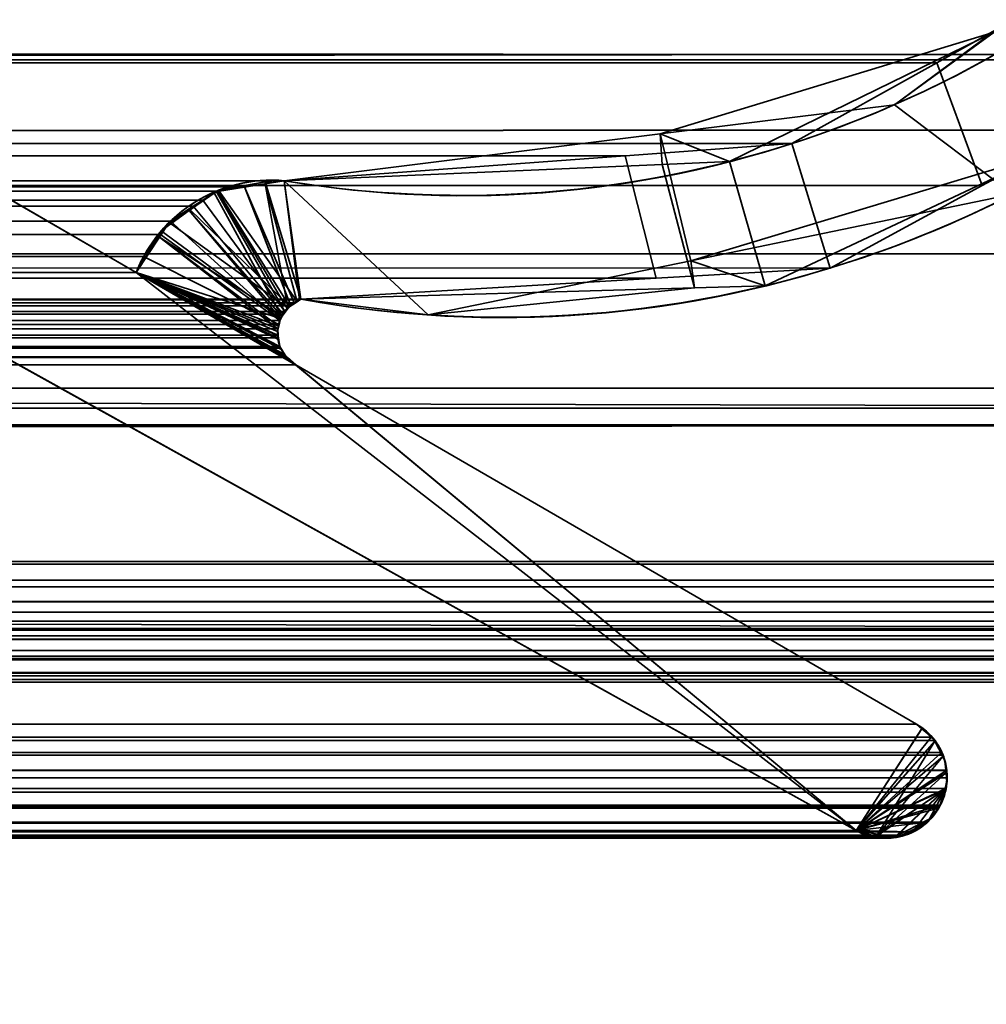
# Model space of a CAD drawing. Header units: millimetres. Extents: x -603 to 3703, y -115 to 193.
# Tile 568 of 656: x 3500 to 3506, y -6 to 0. Entities that reach past the tile are written whole.
import ezdxf

# ---------------------------------------------------------------- set-up
doc = ezdxf.new("R2010")
doc.units = ezdxf.units.MM
doc.layers.add('151', color=7, linetype='Continuous', true_color=0xffffff)

# ---------------------------------------------------------------- blocks, each defined once
blk = doc.blocks.new('UG_SURFACE_003')
at = {"layer": '151', "color": 252, "linetype": 'Continuous', "lineweight": 35}
for points in [[(3703.0001, -18, 2212.25), (3703.0001, 174.4, 2212.25), (2296.9999, 174.4, 2212.25), (2296.9999, -18, 2212.25)], [(2447, -18, 2062.2499), (2447, 174.4, 2062.2499), (3553, 174.4, 2062.2499), (3553, -18, 2062.2499)]]:
    blk.add_3dface(points, dxfattribs=at)
blk = doc.blocks.new('UG_SURFACE_137')
at = {"layer": '151', "color": 43, "linetype": 'Continuous', "lineweight": 35}
for points in [[(2556, 0, 948), (2582, 0, 951.5), (3509.0001, 0, 2), (2490.9999, 0, 2)], [(2582, 0, 1186.5), (2556, 0, 1190.0001), (2490.9999, 0, 2017), (3509.0001, 0, 2017)], [(3509.0001, 0, 2017), (3509.0001, 0, 2), (2582, 0, 951.5), (2582, 0, 1186.5)], [(2490.9999, 0, 2), (3509.0001, 0, 2), (3509.0001, -2), (2490.9999, -2)], [(2490.9999, 0, 2017), (2490.9999, -34, 2017), (3509.0001, -34, 2017), (3509.0001, 0, 2017)], [(2490.9999, -34), (2490.9999, -2), (3509.0001, -2), (3509.0001, -34)]]:
    blk.add_3dface(points, dxfattribs=at)
blk = doc.blocks.new('UG_SURFACE_163')
at = {"layer": '151', "color": 7, "linetype": 'Continuous', "lineweight": 35}
for points in [[(3506.9752, 0.7572, 2014.2252), (3505.5907, -0.0163, 2012.8407), (2494.4093, -0.0163, 2012.8407), (2493.0248, 0.7572, 2014.2252)], [(3505.5907, -0.0163, 2012.8407), (3506.9752, 0.7572, 2014.2252), (3507.3426, 0.0339, 2014.5926), (3505.8684, -0.7656, 2013.1185)], [(2488.7698, -0.872, 2018.4803), (3511.1926, 0.5499, 2018.4426), (3511.1868, -0.4242, 2018.4369)], [(2488.7698, -0.872, 2018.4803), (2488.8074, 0.5499, 2018.4426), (3511.1926, 0.5499, 2018.4426)], [(3507.3426, 0.0339, 2014.5926), (2492.3894, 0.4432, 2014.8606), (2493.8078, -0.7461, 2013.4423)], [(3507.3426, 0.0339, 2014.5926), (3507.6427, 0.3426, 2014.8928), (2492.3894, 0.4432, 2014.8606)], [(3512.3572, -2.122, 2019.6073), (2487.7391, 0.3112, 2019.511), (2487.6506, -2.0889, 2019.5994)], [(3512.3572, -2.122, 2019.6073), (3512.2144, 0.3101, 2019.4643), (2487.7391, 0.3112, 2019.511)], [(3507.3426, 0.0339, 2014.5926), (2493.8078, -0.7461, 2013.4423), (2494.1099, -0.8298, 2013.1402)], [(2494.1099, -0.8298, 2013.1402), (3505.8684, -0.7656, 2013.1185), (3507.3426, 0.0339, 2014.5926)], [(2495.2919, -0.5094, 2011.9581), (2494.4093, -0.0163, 2012.8407), (3505.5907, -0.0163, 2012.8407)], [(2495.2919, -0.5094, 2011.9581), (3505.5907, -0.0163, 2012.8407), (3504.7081, -0.5094, 2011.9581)], [(3505.8684, -0.7656, 2013.1185), (3504.9417, -1.2682, 2012.1918), (3504.7081, -0.5094, 2011.9581), (3505.5907, -0.0163, 2012.8407)], [(2501.4057, -0.0688, 2005.8444), (2499.2902, -1.2961, 2007.9598), (3500.7098, -1.2961, 2007.9598), (3498.5943, -0.0688, 2005.8444)], [(3498.5943, -0.0688, 2005.8444), (3500.7098, -1.2961, 2007.9598), (3505.1005, -4.6975, 2012.3506), (3497.7236, -0.597, 2004.9736)], [(3511.1868, -0.4242, 2018.4369), (2488.6947, -1.1994, 2018.5554), (2488.7698, -0.872, 2018.4803)], [(3511.1868, -0.4242, 2018.4369), (3511.3459, -1.1811, 2018.5959), (2488.6947, -1.1994, 2018.5554)], [(3504.7081, -0.5094, 2011.9581), (3503.691, -0.5838, 2010.941), (2496.309, -0.5838, 2010.941), (2495.2919, -0.5094, 2011.9581)], [(3503.691, -0.5838, 2010.941), (3504.7081, -0.5094, 2011.9581), (3504.9417, -1.2682, 2012.1918), (3503.88, -1.3307, 2011.1301)], [(3497.7236, -0.597, 2004.9736), (3505.1005, -4.6975, 2012.3506), (2494.8995, -4.6975, 2012.3506), (2502.2764, -0.597, 2004.9736)], [(2496.309, -0.5838, 2010.941), (3503.691, -0.5838, 2010.941), (3501.6124, -0.7357, 2008.8625), (2498.3876, -0.7357, 2008.8625)], [(3503.88, -1.3307, 2011.1301), (3501.7145, -1.4582, 2008.9643), (3501.6124, -0.7357, 2008.8625), (3503.691, -0.5838, 2010.941)], [(3504.9417, -1.2682, 2012.1918), (3505.8684, -0.7656, 2013.1185), (2494.1099, -0.8298, 2013.1402)], [(2498.5185, -0.7343, 2008.7316), (2498.3876, -0.7357, 2008.8625), (3501.6124, -0.7357, 2008.8625)], [(2498.5185, -0.7343, 2008.7316), (3501.6124, -0.7357, 2008.8625), (3501.3707, -0.7732, 2008.6207)], [(3501.3707, -0.7732, 2008.6207), (2498.6286, -0.7667, 2008.6215), (2498.5185, -0.7343, 2008.7316)], [(2498.6286, -0.7667, 2008.6215), (3501.3707, -0.7732, 2008.6207), (3501.1985, -0.7998, 2008.4484)], [(3501.1985, -0.7998, 2008.4484), (2498.8875, -0.8429, 2008.3625), (2498.6286, -0.7667, 2008.6215)], [(3501.1985, -0.7998, 2008.4484), (3501.3707, -0.7732, 2008.6207), (3501.6525, -1.4983, 2008.9023), (3501.616, -1.5323, 2008.8661)], [(3501.7068, -1.462, 2008.9569), (3501.6725, -1.4795, 2008.9226), (3501.3707, -0.7732, 2008.6207), (3501.6124, -0.7357, 2008.8625)], [(3501.3707, -0.7732, 2008.6207), (3501.6725, -1.4795, 2008.9226), (3501.6525, -1.4983, 2008.9023)], [(3501.6124, -0.7357, 2008.8625), (3501.7145, -1.4582, 2008.9643), (3501.7068, -1.462, 2008.9569)], [(2494.1099, -0.8298, 2013.1402), (2496.1305, -1.3901, 2011.1196), (3503.88, -1.3307, 2011.1301)], [(3503.88, -1.3307, 2011.1301), (3504.9417, -1.2682, 2012.1918), (2494.1099, -0.8298, 2013.1402)], [(3501.1985, -0.7998, 2008.4484), (3501.1158, -0.854, 2008.3656), (2498.8875, -0.8429, 2008.3625)], [(3501.616, -1.5323, 2008.8661), (3501.1158, -0.854, 2008.3656), (3501.1985, -0.7998, 2008.4484)], [(2498.8959, -0.8454, 2008.3542), (2498.8875, -0.8429, 2008.3625), (3501.1158, -0.854, 2008.3656)], [(2498.8959, -0.8454, 2008.3542), (3501.1158, -0.854, 2008.3656), (3501.0581, -0.8918, 2008.3079)], [(3501.0581, -0.8918, 2008.3079), (2498.9431, -0.8845, 2008.3067), (2498.8959, -0.8454, 2008.3542)], [(2499.145, -1.0515, 2008.105), (2498.9431, -0.8845, 2008.3067), (3501.0581, -0.8918, 2008.3079)], [(2499.145, -1.0515, 2008.105), (3501.0581, -0.8918, 2008.3079), (3500.9189, -0.9829, 2008.1689)], [(3500.9189, -0.9829, 2008.1689), (3501.0581, -0.8918, 2008.3079), (3501.6067, -1.5495, 2008.8565), (3501.5852, -1.5884, 2008.8353)], [(3501.0581, -0.8918, 2008.3079), (3501.1158, -0.854, 2008.3656), (3501.616, -1.5323, 2008.8661), (3501.6067, -1.5495, 2008.8565)], [(3500.9189, -0.9829, 2008.1689), (2499.1467, -1.0545, 2008.1031), (2499.145, -1.0515, 2008.105)], [(3500.9189, -0.9829, 2008.1689), (3500.8581, -1.0631, 2008.1079), (2499.1467, -1.0545, 2008.1031)], [(3501.5852, -1.5884, 2008.8353), (3500.8581, -1.0631, 2008.1079), (3500.9189, -0.9829, 2008.1689)], [(2499.1467, -1.0545, 2008.1031), (3500.8581, -1.0631, 2008.1079), (3500.7555, -1.1981, 2008.0054)], [(3500.7555, -1.1981, 2008.0054), (2499.2902, -1.2961, 2007.9598), (2499.1467, -1.0545, 2008.1031)], [(3500.7555, -1.1981, 2008.0054), (3500.8581, -1.0631, 2008.1079), (3501.5852, -1.5884, 2008.8353), (3501.5795, -1.6115, 2008.8296)], [(3511.8258, -3.4652, 2019.0759), (2488.1754, -3.4655, 2019.0747), (2488.6947, -1.1994, 2018.5554)], [(2488.6947, -1.1994, 2018.5554), (3511.3459, -1.1811, 2018.5959), (3511.8258, -3.4652, 2019.0759)], [(3500.7555, -1.1981, 2008.0054), (3500.7098, -1.2961, 2007.9598), (2499.2902, -1.2961, 2007.9598)], [(3501.5795, -1.6115, 2008.8296), (3501.5728, -1.6382, 2008.8229), (3500.7098, -1.2961, 2007.9598), (3500.7555, -1.1981, 2008.0054)], [(3505.1005, -4.6975, 2012.3506), (3500.7098, -1.2961, 2007.9598), (3501.6825, -1.8586, 2008.9326)], [(3500.7098, -1.2961, 2007.9598), (3501.5728, -1.6382, 2008.8229), (3501.5728, -1.6768, 2008.8229)], [(3500.7098, -1.2961, 2007.9598), (3501.6229, -1.8086, 2008.873), (3501.6277, -1.8126, 2008.8778), (3501.6825, -1.8586, 2008.9326)], [(3500.7098, -1.2961, 2007.9598), (3501.586, -1.7456, 2008.8358), (3501.5926, -1.7572, 2008.8427)], [(3501.5926, -1.7572, 2008.8427), (3501.6229, -1.8086, 2008.873), (3500.7098, -1.2961, 2007.9598)], [(3501.5728, -1.6768, 2008.8229), (3501.5728, -1.6936, 2008.8229), (3500.7098, -1.2961, 2007.9598)], [(3501.5728, -1.6936, 2008.8229), (3501.586, -1.7456, 2008.8358), (3500.7098, -1.2961, 2007.9598)], [(3503.88, -1.3307, 2011.1301), (2496.1305, -1.3901, 2011.1196), (2496.7456, -1.5607, 2010.5042)], [(3503.88, -1.3307, 2011.1301), (2496.7456, -1.5607, 2010.5042), (2498.2855, -1.4582, 2008.9643)], [(2498.2855, -1.4582, 2008.9643), (3501.7145, -1.4582, 2008.9643), (3503.88, -1.3307, 2011.1301)], [(2498.2855, -1.4582, 2008.9643), (2498.2929, -1.4627, 2008.9571), (3501.7068, -1.462, 2008.9569)], [(3501.7068, -1.462, 2008.9569), (3501.7145, -1.4582, 2008.9643), (2498.2855, -1.4582, 2008.9643)], [(3501.6725, -1.4795, 2008.9226), (3501.7068, -1.462, 2008.9569), (2498.2929, -1.4627, 2008.9571)], [(3501.6725, -1.4795, 2008.9226), (2498.2929, -1.4627, 2008.9571), (2498.3482, -1.4972, 2008.9016)], [(2498.3482, -1.4972, 2008.9016), (3501.6525, -1.4983, 2008.9023), (3501.6725, -1.4795, 2008.9226)], [(3501.616, -1.5323, 2008.8661), (2498.3482, -1.4972, 2008.9016), (2498.3578, -1.5032, 2008.8923)], [(3501.616, -1.5323, 2008.8661), (3501.6525, -1.4983, 2008.9023), (2498.3482, -1.4972, 2008.9016)], [(2498.3578, -1.5032, 2008.8923), (3501.6067, -1.5495, 2008.8565), (3501.616, -1.5323, 2008.8661)], [(2498.3578, -1.5032, 2008.8923), (2498.394, -1.549, 2008.8558), (3501.6067, -1.5495, 2008.8565)], [(3501.5852, -1.5884, 2008.8353), (2498.394, -1.549, 2008.8558), (2498.3995, -1.5558, 2008.8506)], [(3501.5852, -1.5884, 2008.8353), (3501.6067, -1.5495, 2008.8565), (2498.394, -1.549, 2008.8558)], [(2498.3995, -1.5558, 2008.8506), (3501.5795, -1.6115, 2008.8296), (3501.5852, -1.5884, 2008.8353)], [(2498.3995, -1.5558, 2008.8506), (2498.4217, -1.6106, 2008.8284), (3501.5795, -1.6115, 2008.8296)], [(2498.4217, -1.6106, 2008.8284), (2498.4217, -1.6108, 2008.8282), (3501.5795, -1.6115, 2008.8296)], [(3501.5728, -1.6382, 2008.8229), (2498.4217, -1.6108, 2008.8282), (2498.4288, -1.6734, 2008.8212)], [(3501.5728, -1.6382, 2008.8229), (3501.5795, -1.6115, 2008.8296), (2498.4217, -1.6108, 2008.8282)], [(3501.5728, -1.6936, 2008.8229), (2498.4283, -1.6767, 2008.8217), (2498.4205, -1.7264, 2008.8296)], [(2498.4288, -1.6734, 2008.8212), (2498.4283, -1.6767, 2008.8217), (3501.5728, -1.6768, 2008.8229)], [(3501.5728, -1.6936, 2008.8229), (3501.5728, -1.6768, 2008.8229), (2498.4283, -1.6767, 2008.8217)], [(2498.4288, -1.6734, 2008.8212), (3501.5728, -1.6768, 2008.8229), (3501.5728, -1.6382, 2008.8229)], [(2498.4205, -1.7264, 2008.8296), (2498.414, -1.7456, 2008.8358), (3501.586, -1.7456, 2008.8358)], [(2498.4205, -1.7264, 2008.8296), (3501.586, -1.7456, 2008.8358), (3501.5728, -1.6936, 2008.8229)], [(3501.6229, -1.8086, 2008.873), (2498.4074, -1.7574, 2008.8425), (2498.3804, -1.8045, 2008.8696)], [(2498.4074, -1.7574, 2008.8425), (3501.5926, -1.7572, 2008.8427), (3501.586, -1.7456, 2008.8358)], [(3501.586, -1.7456, 2008.8358), (2498.414, -1.7456, 2008.8358), (2498.4074, -1.7574, 2008.8425)], [(3501.6229, -1.8086, 2008.873), (3501.5926, -1.7572, 2008.8427), (2498.4074, -1.7574, 2008.8425)], [(3505.4684, -4.0486, 2012.7182), (3501.6825, -1.8586, 2008.9326), (2498.3175, -1.8586, 2008.9326), (2494.5316, -4.0486, 2012.7182)], [(3501.6277, -1.8126, 2008.8778), (2498.3721, -1.8117, 2008.878), (2498.3175, -1.8586, 2008.9326)], [(2498.3175, -1.8586, 2008.9326), (3501.6825, -1.8586, 2008.9326), (3501.6277, -1.8126, 2008.8778)], [(2498.3804, -1.8045, 2008.8696), (2498.3721, -1.8117, 2008.878), (3501.6277, -1.8126, 2008.8778)], [(2498.3804, -1.8045, 2008.8696), (3501.6277, -1.8126, 2008.8778), (3501.6229, -1.8086, 2008.873)], [(3501.6825, -1.8586, 2008.9326), (3505.4684, -4.0486, 2012.7182), (3505.5568, -4.1272, 2012.8069), (3505.1005, -4.6975, 2012.3506)], [(2487.6506, -2.0889, 2019.5994), (2487.5996, -2.2228, 2019.6505), (3512.3973, -2.2253, 2019.6471)], [(2487.6506, -2.0889, 2019.5994), (3512.3973, -2.2253, 2019.6471), (3512.3572, -2.122, 2019.6073)], [(3512.3973, -2.2253, 2019.6471), (2487.5996, -2.2228, 2019.6505), (2487.2818, -3.0566, 2019.9683)], [(2487.2818, -3.0566, 2019.9683), (3512.7182, -3.0566, 2019.9683), (3512.3973, -2.2253, 2019.6471)], [(2487.2749, -3.0741, 2019.9752), (3512.7251, -3.0741, 2019.9752), (3512.7182, -3.0566, 2019.9683), (2487.2818, -3.0566, 2019.9683)], [(3512.7635, -3.1716, 2020.0133), (3512.7251, -3.0741, 2019.9752), (2487.2749, -3.0741, 2019.9752), (2487.2365, -3.1716, 2020.0133)], [(2487.2365, -3.1716, 2020.0133), (2487.232, -3.2122, 2020.0181), (3512.768, -3.2122, 2020.0181)], [(2487.2365, -3.1716, 2020.0133), (3512.768, -3.2122, 2020.0181), (3512.7635, -3.1716, 2020.0133)], [(3512.7785, -3.3021, 2020.0286), (2487.232, -3.2122, 2020.0181), (2487.2215, -3.3021, 2020.0286)], [(3512.7785, -3.3021, 2020.0286), (3512.768, -3.2122, 2020.0181), (2487.232, -3.2122, 2020.0181)], [(2487.2215, -3.3021, 2020.0286), (2487.2303, -3.3666, 2020.0198), (3512.7697, -3.3666, 2020.0198), (3512.7785, -3.3021, 2020.0286)], [(3512.7442, -3.4761, 2019.9943), (2487.2303, -3.3666, 2020.0198), (2487.2377, -3.4209, 2020.0121)], [(3512.7442, -3.4761, 2019.9943), (3512.7623, -3.4209, 2020.0121), (2487.2303, -3.3666, 2020.0198)], [(3512.7623, -3.4209, 2020.0121), (3512.7697, -3.3666, 2020.0198), (2487.2303, -3.3666, 2020.0198)], [(2487.2377, -3.4209, 2020.0121), (2487.2737, -3.513, 2019.9764), (3512.7249, -3.5104, 2019.9747)], [(3512.7249, -3.5104, 2019.9747), (3512.7442, -3.4761, 2019.9943), (2487.2377, -3.4209, 2020.0121)], [(3511.8399, -3.5319, 2019.0897), (2488.1601, -3.5319, 2019.0897), (2488.1754, -3.4655, 2019.0747)], [(2488.1754, -3.4655, 2019.0747), (3511.8258, -3.4652, 2019.0759), (3511.8399, -3.5319, 2019.0897)], [(3512.6736, -3.6004, 2019.9237), (3512.7249, -3.5104, 2019.9747), (2487.2737, -3.513, 2019.9764)], [(3512.6736, -3.6004, 2019.9237), (2487.2737, -3.513, 2019.9764), (2487.2797, -3.5281, 2019.9704)], [(2487.2797, -3.5281, 2019.9704), (2487.359, -3.634, 2019.891), (3512.6421, -3.6358, 2019.8922)], [(3512.6421, -3.6358, 2019.8922), (3512.6736, -3.6004, 2019.9237), (2487.2797, -3.5281, 2019.9704)], [(2488.0705, -3.6511, 2019.1796), (3511.8399, -3.5319, 2019.0897), (3511.9295, -3.6511, 2019.1796)], [(2488.0705, -3.6511, 2019.1796), (2488.1601, -3.5319, 2019.0897), (3511.8399, -3.5319, 2019.0897)], [(3512.6288, -3.6509, 2019.8786), (2487.359, -3.634, 2019.891), (2487.3729, -3.6524, 2019.8772)], [(3512.6288, -3.6509, 2019.8786), (3512.6421, -3.6358, 2019.8922), (2487.359, -3.634, 2019.891)], [(3512.6288, -3.6509, 2019.8786), (2487.3729, -3.6524, 2019.8772), (2487.483, -3.7332, 2019.7668)], [(2487.483, -3.7332, 2019.7668), (3512.517, -3.7332, 2019.7668), (3512.6288, -3.6509, 2019.8786)], [(2488.0633, -3.6559, 2019.1867), (3511.9367, -3.6559, 2019.1867), (3512.0602, -3.7382, 2019.3102), (2487.9398, -3.7382, 2019.3102)], [(3511.9295, -3.6511, 2019.1796), (2488.0633, -3.6559, 2019.1867), (2488.0705, -3.6511, 2019.1796)], [(3511.9295, -3.6511, 2019.1796), (3511.9367, -3.6559, 2019.1867), (2488.0633, -3.6559, 2019.1867)], [(2487.4995, -3.7378, 2019.7506), (3512.5005, -3.7378, 2019.7506), (3512.517, -3.7332, 2019.7668), (2487.483, -3.7332, 2019.7668)], [(2487.6394, -3.7769, 2019.6106), (3512.3606, -3.7769, 2019.6106), (3512.5005, -3.7378, 2019.7506), (2487.4995, -3.7378, 2019.7506)], [(3512.3026, -3.7931, 2019.5527), (2487.6394, -3.7769, 2019.6106), (2487.6974, -3.7931, 2019.5527)], [(3512.3026, -3.7931, 2019.5527), (3512.3606, -3.7769, 2019.6106), (2487.6394, -3.7769, 2019.6106)], [(2487.6974, -3.7931, 2019.5527), (3512.2063, -3.7758, 2019.4561), (3512.3026, -3.7931, 2019.5527)], [(2487.6974, -3.7931, 2019.5527), (2487.7937, -3.7758, 2019.4561), (3512.2063, -3.7758, 2019.4561)], [(3512.0835, -3.7538, 2019.3336), (2487.7937, -3.7758, 2019.4561), (2487.9165, -3.7538, 2019.3336)], [(3512.0835, -3.7538, 2019.3336), (3512.2063, -3.7758, 2019.4561), (2487.7937, -3.7758, 2019.4561)], [(2487.9165, -3.7538, 2019.3336), (3512.0602, -3.7382, 2019.3102), (3512.0835, -3.7538, 2019.3336)], [(2487.9165, -3.7538, 2019.3336), (2487.9398, -3.7382, 2019.3102), (3512.0602, -3.7382, 2019.3102)], [(2494.4444, -4.1299, 2012.8057), (3505.5568, -4.1272, 2012.8069), (3505.4684, -4.0486, 2012.7182)], [(3505.4684, -4.0486, 2012.7182), (2494.5316, -4.0486, 2012.7182), (2494.4444, -4.1299, 2012.8057)], [(2494.4096, -4.1622, 2012.8405), (3505.5807, -4.1484, 2012.8305), (3505.5568, -4.1272, 2012.8069)], [(3505.5568, -4.1272, 2012.8069), (2494.4444, -4.1299, 2012.8057), (2494.4096, -4.1622, 2012.8405)], [(3505.1005, -4.6975, 2012.3506), (3505.5568, -4.1272, 2012.8069), (3505.5807, -4.1484, 2012.8305), (3505.621, -4.2217, 2012.871)], [(2494.3807, -4.2231, 2012.8694), (3505.621, -4.2217, 2012.871), (3505.5807, -4.1484, 2012.8305)], [(2494.4096, -4.1622, 2012.8405), (2494.3807, -4.2231, 2012.8694), (3505.5807, -4.1484, 2012.8305)], [(2494.3614, -4.2638, 2012.8887), (3505.6298, -4.2376, 2012.8798), (3505.621, -4.2217, 2012.871)], [(3505.621, -4.2217, 2012.871), (2494.3807, -4.2231, 2012.8694), (2494.3614, -4.2638, 2012.8887)], [(2494.3614, -4.2638, 2012.8887), (3505.6522, -4.3284, 2012.902), (3505.6298, -4.2376, 2012.8798)], [(3505.1005, -4.6975, 2012.3506), (3505.621, -4.2217, 2012.871), (3505.6298, -4.2376, 2012.8798), (3505.6522, -4.3284, 2012.902)], [(2494.3509, -4.3071, 2012.8989), (2494.3497, -4.3306, 2012.9004), (3505.6522, -4.3304, 2012.9023)], [(2494.3614, -4.2638, 2012.8887), (2494.3509, -4.3071, 2012.8989), (3505.6522, -4.3284, 2012.902)], [(2494.3509, -4.3071, 2012.8989), (3505.6522, -4.3304, 2012.9023), (3505.6522, -4.3284, 2012.902)], [(3505.6522, -4.3304, 2012.9023), (2494.3497, -4.3306, 2012.9004), (2494.3461, -4.3976, 2012.9037)], [(2494.3461, -4.3976, 2012.9037), (2494.3519, -4.4412, 2012.8982), (3505.6522, -4.3304, 2012.9023)], [(3505.6546, -4.3759, 2012.9046), (3505.6522, -4.3304, 2012.9023), (2494.3519, -4.4412, 2012.8982)], [(3505.6546, -4.3759, 2012.9046), (2494.3519, -4.4412, 2012.8982), (2494.3519, -4.4415, 2012.898)], [(2494.3519, -4.4415, 2012.898), (3505.6462, -4.441, 2012.8961), (3505.6546, -4.3759, 2012.9046)], [(3505.6522, -4.3284, 2012.902), (3505.6522, -4.3304, 2012.9023), (3505.1005, -4.6975, 2012.3506)], [(3505.1005, -4.6975, 2012.3506), (3505.6522, -4.3304, 2012.9023), (3505.6546, -4.3759, 2012.9046), (3505.6462, -4.441, 2012.8961)], [(3505.6431, -4.4634, 2012.8932), (3505.6462, -4.441, 2012.8961), (2494.3519, -4.4415, 2012.898)], [(2494.3519, -4.4415, 2012.898), (3505.6129, -4.5429, 2012.8629), (3505.6431, -4.4634, 2012.8932)], [(3505.6129, -4.5429, 2012.8629), (2494.3519, -4.4415, 2012.898), (2494.3776, -4.5229, 2012.8725)], [(3505.1005, -4.6975, 2012.3506), (3505.6462, -4.441, 2012.8961), (3505.6431, -4.4634, 2012.8932), (3505.6129, -4.5429, 2012.8629)], [(2494.3776, -4.5229, 2012.8725), (2494.3922, -4.5523, 2012.8577), (3505.6078, -4.5523, 2012.8577)], [(3505.6078, -4.5523, 2012.8577), (3505.6129, -4.5429, 2012.8629), (2494.3776, -4.5229, 2012.8725)], [(2494.3998, -4.5617, 2012.8503), (3505.6002, -4.5617, 2012.8503), (3505.6078, -4.5523, 2012.8577), (2494.3922, -4.5523, 2012.8577)], [(3505.6129, -4.5429, 2012.8629), (3505.6078, -4.5523, 2012.8577), (3505.6002, -4.5617, 2012.8503), (3505.1005, -4.6975, 2012.3506)], [(2494.4682, -4.6469, 2012.7816), (3505.5318, -4.6469, 2012.7816), (3505.6002, -4.5617, 2012.8503), (2494.3998, -4.5617, 2012.8503)], [(3505.6002, -4.5617, 2012.8503), (3505.5318, -4.6469, 2012.7816), (3505.1005, -4.6975, 2012.3506)], [(3505.5318, -4.6469, 2012.7816), (2494.4682, -4.6469, 2012.7816), (2494.4723, -4.6518, 2012.7778)], [(3505.5277, -4.6518, 2012.7778), (3505.5318, -4.6469, 2012.7816), (2494.4723, -4.6518, 2012.7778)], [(2494.4723, -4.6518, 2012.7778), (2494.5672, -4.7059, 2012.6829), (3505.4328, -4.7059, 2012.6829), (3505.5277, -4.6518, 2012.7778)], [(3505.1005, -4.6975, 2012.3506), (3505.5318, -4.6469, 2012.7816), (3505.5277, -4.6518, 2012.7778), (3505.4328, -4.7059, 2012.6829)], [(3505.4328, -4.7059, 2012.6829), (2494.5672, -4.7059, 2012.6829), (2494.6012, -4.7255, 2012.6486)], [(3505.3988, -4.7255, 2012.6486), (3505.4328, -4.7059, 2012.6829), (2494.6012, -4.7255, 2012.6486)], [(2494.6012, -4.7255, 2012.6486), (2494.6766, -4.735, 2012.5732), (3505.3234, -4.735, 2012.5732), (3505.3988, -4.7255, 2012.6486)], [(3505.2562, -4.7435, 2012.5062), (2494.6766, -4.735, 2012.5732), (2494.7438, -4.7435, 2012.5062)], [(3505.2562, -4.7435, 2012.5062), (3505.3234, -4.735, 2012.5732), (2494.6766, -4.735, 2012.5732)], [(2494.7438, -4.7435, 2012.5062), (3505.213, -4.7307, 2012.4629), (3505.2562, -4.7435, 2012.5062)], [(2494.7438, -4.7435, 2012.5062), (2494.787, -4.7307, 2012.4629), (3505.213, -4.7307, 2012.4629)], [(2494.8995, -4.6975, 2012.3506), (3505.1005, -4.6975, 2012.3506), (3505.213, -4.7307, 2012.4629), (2494.787, -4.7307, 2012.4629)], [(3505.4328, -4.7059, 2012.6829), (3505.3988, -4.7255, 2012.6486), (3505.3234, -4.735, 2012.5732), (3505.1005, -4.6975, 2012.3506)], [(3505.213, -4.7307, 2012.4629), (3505.1005, -4.6975, 2012.3506), (3505.3234, -4.735, 2012.5732)], [(3505.3234, -4.735, 2012.5732), (3505.2562, -4.7435, 2012.5062), (3505.213, -4.7307, 2012.4629)]]:
    blk.add_3dface(points, dxfattribs=at)
blk = doc.blocks.new('UG_SURFACE_164')
at = {"layer": '151', "color": 7, "linetype": 'Continuous', "lineweight": 35}
for points in [[(3505.9502, 0.1813, 2013.2003), (3505.3344, -0.2724, 2012.5842), (3506.0546, -0.8183, 2013.3045), (3506.2857, -0.629, 2013.5355)], [(3505.3344, -0.2724, 2012.5842), (3505.9502, 0.1813, 2013.2003), (3505.9421, 0.1689, -7.75)], [(3505.9421, 0.1689, -7.75), (3504.3275, -0.6193, -7.75), (3503.9043, -0.4504, 2011.1542)], [(3503.9043, -0.4504, 2011.1542), (3505.3344, -0.2724, 2012.5842), (3505.9421, 0.1689, -7.75)], [(3506.2551, -0.5715, -7.75), (3504.544, -1.3769, -7.75), (3504.3275, -0.6193, -7.75), (3505.9421, 0.1689, -7.75)], [(3498.5943, -0.0688, -7.75), (3500.7098, -1.2961, -7.75), (3505.1005, -4.6975, -7.75), (3497.7236, -0.597, -7.75)], [(3497.7236, -0.597, 2004.9736), (3505.1005, -4.6975, 2012.3506), (3500.7098, -1.2961, 2007.9598), (3498.5943, -0.0688, 2005.8444)], [(3498.5943, -0.0688, 2005.8444), (3500.7098, -1.2961, 2007.9598), (3500.7098, -1.2961, -7.75), (3498.5943, -0.0688, -7.75)], [(3504.0915, -1.2233, 2011.3416), (3506.0546, -0.8183, 2013.3045), (3505.3344, -0.2724, 2012.5842), (3503.9043, -0.4504, 2011.1542)], [(3502.4905, -1.5535, 2009.7406), (3504.0915, -1.2233, 2011.3416), (3503.9043, -0.4504, 2011.1542), (3501.6124, -0.7357, 2008.8625)], [(3501.6124, -0.7357, 2008.8625), (3503.9043, -0.4504, 2011.1542), (3503.9172, -0.6369, -7.75)], [(3504.3275, -0.6193, -7.75), (3503.9172, -0.6369, -7.75), (3503.9043, -0.4504, 2011.1542)], [(3497.7236, -0.597, -7.75), (3505.1005, -4.6975, -7.75), (3505.1005, -4.6975, 2012.3506), (3497.7236, -0.597, 2004.9736)], [(3506.2551, -0.5715, -7.75), (3506.0546, -0.8183, 2013.3045), (3504.0915, -1.2233, 2011.3416)], [(3504.0915, -1.2233, 2011.3416), (3504.544, -1.3769, -7.75), (3506.2551, -0.5715, -7.75)], [(3504.1144, -1.3892, -7.75), (3501.7145, -1.4582, -7.75), (3501.6124, -0.7357, -7.75), (3503.9172, -0.6369, -7.75)], [(3503.9172, -0.6369, -7.75), (3501.6124, -0.7357, -7.75), (3501.6124, -0.7357, 2008.8625)], [(3503.9172, -0.6369, -7.75), (3504.3275, -0.6193, -7.75), (3504.544, -1.3769, -7.75), (3504.1144, -1.3892, -7.75)], [(3501.4961, -0.7431, -7.75), (3501.2121, -0.7943, -7.75), (3501.2064, -0.8023, 2008.4565)], [(3501.2064, -0.8023, 2008.4565), (3501.4963, -0.7548, 2008.7461), (3501.4961, -0.7431, -7.75)], [(3501.4963, -0.7548, 2008.7461), (3501.2064, -0.8023, 2008.4565), (3501.631, -1.5143, 2008.8811), (3501.6348, -1.5118, 2008.8847)], [(3501.2121, -0.7943, -7.75), (3501.4961, -0.7431, -7.75), (3501.7145, -1.4582, -7.75), (3501.6911, -1.4725, -7.75)], [(3501.7145, -1.4582, -7.75), (3501.4961, -0.7431, -7.75), (3501.5535, -0.7327, -7.75), (3501.6124, -0.7357, -7.75)], [(3501.5535, -0.7327, -7.75), (3501.4961, -0.7431, -7.75), (3501.4963, -0.7548, 2008.7461)], [(3501.6124, -0.7357, -7.75), (3501.5535, -0.7327, -7.75), (3501.4963, -0.7548, 2008.7461)], [(3501.6909, -1.4741, 2008.9407), (3501.7145, -1.4582, 2008.9643), (3501.6124, -0.7357, 2008.8625), (3501.4963, -0.7548, 2008.7461)], [(3501.4963, -0.7548, 2008.7461), (3501.6124, -0.7357, 2008.8625), (3501.6124, -0.7357, -7.75)], [(3501.4963, -0.7548, 2008.7461), (3501.6348, -1.5118, 2008.8847), (3501.6909, -1.4741, 2008.9407)], [(3501.6124, -0.7357, 2008.8625), (3501.7145, -1.4582, 2008.9643), (3502.4905, -1.5535, 2009.7406)], [(3501.2066, -0.7979, -7.75), (3501.0347, -0.9097, -7.75), (3501.0333, -0.9168, 2008.2834)], [(3501.0333, -0.9168, 2008.2834), (3501.1837, -0.8061, 2008.4336), (3501.2066, -0.7979, -7.75)], [(3501.1837, -0.8061, 2008.4336), (3501.0333, -0.9168, 2008.2834), (3501.5981, -1.5642, 2008.848)], [(3501.6441, -1.5015, -7.75), (3501.0347, -0.9097, -7.75), (3501.2066, -0.7979, -7.75)], [(3501.1837, -0.8061, 2008.4336), (3501.2064, -0.8023, 2008.4565), (3501.2066, -0.7979, -7.75)], [(3501.5981, -1.5642, 2008.848), (3501.631, -1.5143, 2008.8811), (3501.2064, -0.8023, 2008.4565), (3501.1837, -0.8061, 2008.4336)], [(3501.2121, -0.7943, -7.75), (3501.2066, -0.7979, -7.75), (3501.2064, -0.8023, 2008.4565)], [(3501.6911, -1.4725, -7.75), (3501.6441, -1.5015, -7.75), (3501.2066, -0.7979, -7.75), (3501.2121, -0.7943, -7.75)], [(3500.8628, -1.0424, 2008.1127), (3501.0347, -0.9097, -7.75), (3500.9117, -0.9899, -7.75)], [(3500.8628, -1.0424, 2008.1127), (3501.0333, -0.9168, 2008.2834), (3501.0347, -0.9097, -7.75)], [(3501.0333, -0.9168, 2008.2834), (3500.8628, -1.0424, 2008.1127), (3501.5907, -1.5754, 2008.8406)], [(3500.9117, -0.9899, -7.75), (3501.0347, -0.9097, -7.75), (3501.6441, -1.5015, -7.75), (3501.6363, -1.5121, -7.75)], [(3501.0333, -0.9168, 2008.2834), (3501.5907, -1.5754, 2008.8406), (3501.5981, -1.5642, 2008.848)], [(3500.9117, -0.9899, -7.75), (3500.8528, -1.0791, -7.75), (3500.8433, -1.0747, 2008.0934)], [(3500.8433, -1.0747, 2008.0934), (3500.8628, -1.0424, 2008.1127), (3500.9117, -0.9899, -7.75)], [(3501.6363, -1.5121, -7.75), (3501.5988, -1.564, -7.75), (3500.8528, -1.0791, -7.75), (3500.9117, -0.9899, -7.75)], [(3500.8433, -1.0747, 2008.0934), (3500.7098, -1.2961, 2007.9598), (3501.5728, -1.639, 2008.8229)], [(3500.7098, -1.2961, 2007.9598), (3500.8433, -1.0747, 2008.0934), (3500.8528, -1.0791, -7.75)], [(3501.5988, -1.564, -7.75), (3501.5907, -1.5754, -7.75), (3500.7098, -1.2961, -7.75), (3500.8528, -1.0791, -7.75)], [(3500.8528, -1.0791, -7.75), (3500.7098, -1.2961, -7.75), (3500.7098, -1.2961, 2007.9598)], [(3501.5774, -1.6229, 2008.8274), (3501.5907, -1.5754, 2008.8406), (3500.8628, -1.0424, 2008.1127), (3500.8433, -1.0747, 2008.0934)], [(3500.8433, -1.0747, 2008.0934), (3501.5728, -1.639, 2008.8229), (3501.5774, -1.6229, 2008.8274)], [(3504.1144, -1.3892, -7.75), (3504.0915, -1.2233, 2011.3416), (3502.4905, -1.5535, 2009.7406)], [(3504.0915, -1.2233, 2011.3416), (3504.1144, -1.3892, -7.75), (3504.544, -1.3769, -7.75)], [(3505.1005, -4.6975, -7.75), (3500.7098, -1.2961, -7.75), (3501.6825, -1.8586, -7.75)], [(3500.7098, -1.2961, -7.75), (3501.586, -1.7456, -7.75), (3501.596, -1.7641, -7.75)], [(3500.7098, -1.2961, -7.75), (3501.5714, -1.6552, -7.75), (3501.5757, -1.6815, -7.75)], [(3500.7098, -1.2961, -7.75), (3501.5907, -1.5754, -7.75), (3501.5793, -1.6228, -7.75)], [(3500.7098, -1.2961, -7.75), (3501.6134, -1.7962, -7.75), (3501.6327, -1.8137, -7.75), (3501.6825, -1.8586, -7.75)], [(3501.5757, -1.6815, -7.75), (3501.586, -1.7456, -7.75), (3500.7098, -1.2961, -7.75)], [(3501.596, -1.7641, -7.75), (3501.6134, -1.7962, -7.75), (3500.7098, -1.2961, -7.75)], [(3501.5793, -1.6228, -7.75), (3501.5714, -1.6552, -7.75), (3500.7098, -1.2961, -7.75)], [(3500.7098, -1.2961, 2007.9598), (3501.6239, -1.8099, 2008.8739), (3501.596, -1.7629, 2008.846)], [(3500.7098, -1.2961, 2007.9598), (3501.6818, -1.8582, 2008.9319), (3501.6305, -1.8154, 2008.8806)], [(3501.596, -1.7629, 2008.846), (3501.586, -1.7456, 2008.8358), (3500.7098, -1.2961, 2007.9598)], [(3500.7098, -1.2961, 2007.9598), (3505.1005, -4.6975, 2012.3506), (3501.6818, -1.8582, 2008.9319)], [(3501.586, -1.7456, 2008.8358), (3501.5743, -1.7028, 2008.8241), (3500.7098, -1.2961, 2007.9598)], [(3501.6305, -1.8154, 2008.8806), (3501.6239, -1.8099, 2008.8739), (3500.7098, -1.2961, 2007.9598)], [(3501.5743, -1.7028, 2008.8241), (3501.5738, -1.682, 2008.8236), (3501.5728, -1.639, 2008.8229), (3500.7098, -1.2961, 2007.9598)], [(3504.1144, -1.3892, -7.75), (3502.4905, -1.5535, 2009.7406), (3501.7145, -1.4582, 2008.9643)], [(3501.7145, -1.4582, 2008.9643), (3501.7145, -1.4582, -7.75), (3504.1144, -1.3892, -7.75)], [(3501.6911, -1.4725, -7.75), (3501.6909, -1.4741, 2008.9407), (3501.6348, -1.5118, 2008.8847)], [(3501.6348, -1.5118, 2008.8847), (3501.6441, -1.5015, -7.75), (3501.6911, -1.4725, -7.75)], [(3501.7145, -1.4582, -7.75), (3501.7145, -1.4582, 2008.9643), (3501.6909, -1.4741, 2008.9407)], [(3501.6909, -1.4741, 2008.9407), (3501.6911, -1.4725, -7.75), (3501.7145, -1.4582, -7.75)], [(3501.631, -1.5143, 2008.8811), (3501.5981, -1.5642, 2008.848), (3501.5988, -1.564, -7.75)], [(3501.631, -1.5143, 2008.8811), (3501.5988, -1.564, -7.75), (3501.6363, -1.5121, -7.75)], [(3501.6363, -1.5121, -7.75), (3501.6348, -1.5118, 2008.8847), (3501.631, -1.5143, 2008.8811)], [(3501.6348, -1.5118, 2008.8847), (3501.6363, -1.5121, -7.75), (3501.6441, -1.5015, -7.75)], [(3501.5907, -1.5754, 2008.8406), (3501.5774, -1.6229, 2008.8274), (3501.5793, -1.6228, -7.75)], [(3501.5907, -1.5754, 2008.8406), (3501.5793, -1.6228, -7.75), (3501.5907, -1.5754, -7.75)], [(3501.5907, -1.5754, -7.75), (3501.5988, -1.564, -7.75), (3501.5981, -1.5642, 2008.848)], [(3501.5907, -1.5754, -7.75), (3501.5981, -1.5642, 2008.848), (3501.5907, -1.5754, 2008.8406)], [(3501.5714, -1.6552, -7.75), (3501.5793, -1.6228, -7.75), (3501.5774, -1.6229, 2008.8274)], [(3501.5714, -1.6552, -7.75), (3501.5774, -1.6229, 2008.8274), (3501.5728, -1.639, 2008.8229)], [(3501.5728, -1.639, 2008.8229), (3501.5757, -1.6815, -7.75), (3501.5714, -1.6552, -7.75)], [(3501.5728, -1.639, 2008.8229), (3501.5738, -1.682, 2008.8236), (3501.5757, -1.6815, -7.75)], [(3501.586, -1.7456, -7.75), (3501.5757, -1.6815, -7.75), (3501.5738, -1.682, 2008.8236)], [(3501.5738, -1.682, 2008.8236), (3501.5743, -1.7028, 2008.8241), (3501.586, -1.7456, -7.75)], [(3501.5743, -1.7028, 2008.8241), (3501.586, -1.7456, 2008.8358), (3501.586, -1.7456, -7.75)], [(3501.596, -1.7641, -7.75), (3501.586, -1.7456, -7.75), (3501.586, -1.7456, 2008.8358)], [(3501.586, -1.7456, 2008.8358), (3501.596, -1.7629, 2008.846), (3501.596, -1.7641, -7.75)], [(3501.6134, -1.7962, -7.75), (3501.596, -1.7641, -7.75), (3501.596, -1.7629, 2008.846)], [(3501.596, -1.7629, 2008.846), (3501.6239, -1.8099, 2008.8739), (3501.6134, -1.7962, -7.75)], [(3501.6239, -1.8099, 2008.8739), (3501.6327, -1.8137, -7.75), (3501.6134, -1.7962, -7.75)], [(3501.6239, -1.8099, 2008.8739), (3501.6305, -1.8154, 2008.8806), (3501.6327, -1.8137, -7.75)], [(3501.6825, -1.8586, -7.75), (3501.6327, -1.8137, -7.75), (3501.6305, -1.8154, 2008.8806)], [(3501.6305, -1.8154, 2008.8806), (3501.6818, -1.8582, 2008.9319), (3501.6825, -1.8586, -7.75)], [(3501.6818, -1.8582, 2008.9319), (3501.6825, -1.8586, 2008.9326), (3501.6825, -1.8586, -7.75)], [(3501.6825, -1.8586, 2008.9326), (3501.6818, -1.8582, 2008.9319), (3505.1005, -4.6975, 2012.3506)], [(3505.4684, -4.0486, -7.75), (3501.6825, -1.8586, -7.75), (3501.6825, -1.8586, 2008.9326), (3505.4684, -4.0486, 2012.7182)], [(3501.6825, -1.8586, -7.75), (3505.4684, -4.0486, -7.75), (3505.5001, -4.0756, -7.75), (3505.1005, -4.6975, -7.75)], [(3505.1005, -4.6975, 2012.3506), (3505.5006, -4.0777, 2012.7506), (3505.4684, -4.0486, 2012.7182), (3501.6825, -1.8586, 2008.9326)], [(3505.5001, -4.0756, -7.75), (3505.5714, -4.1364, -7.75), (3505.5792, -4.152, -7.75), (3505.1005, -4.6975, -7.75)], [(3505.5821, -4.1509, 2012.8319), (3505.5006, -4.0777, 2012.7506), (3505.1005, -4.6975, 2012.3506)], [(3505.5001, -4.0756, -7.75), (3505.4684, -4.0486, -7.75), (3505.4684, -4.0486, 2012.7182)], [(3505.4684, -4.0486, 2012.7182), (3505.5006, -4.0777, 2012.7506), (3505.5001, -4.0756, -7.75)], [(3505.5714, -4.1364, -7.75), (3505.5001, -4.0756, -7.75), (3505.5006, -4.0777, 2012.7506)], [(3505.5006, -4.0777, 2012.7506), (3505.5821, -4.1509, 2012.8319), (3505.5714, -4.1364, -7.75)], [(3505.5821, -4.1509, 2012.8319), (3505.5792, -4.152, -7.75), (3505.5714, -4.1364, -7.75)], [(3505.1005, -4.6975, 2012.3506), (3505.6288, -4.2465, 2012.8789), (3505.5835, -4.1522, 2012.8334), (3505.5821, -4.1509, 2012.8319)], [(3505.2209, -4.7345, -7.75), (3505.1005, -4.6975, -7.75), (3505.5792, -4.152, -7.75)], [(3505.2209, -4.7345, -7.75), (3505.5792, -4.152, -7.75), (3505.6276, -4.2458, -7.75)], [(3505.6276, -4.2458, -7.75), (3505.5792, -4.152, -7.75), (3505.5821, -4.1509, 2012.8319)], [(3505.5821, -4.1509, 2012.8319), (3505.5835, -4.1522, 2012.8334), (3505.6276, -4.2458, -7.75)], [(3505.5835, -4.1522, 2012.8334), (3505.6288, -4.2465, 2012.8789), (3505.6276, -4.2458, -7.75)], [(3505.1005, -4.6975, 2012.3506), (3505.6505, -4.3457, 2012.9006), (3505.641, -4.2719, 2012.8911), (3505.6288, -4.2465, 2012.8789)], [(3505.6276, -4.2458, -7.75), (3505.641, -4.2719, -7.75), (3505.6477, -4.3454, -7.75), (3505.2209, -4.7345, -7.75)], [(3505.641, -4.2719, -7.75), (3505.6276, -4.2458, -7.75), (3505.6288, -4.2465, 2012.8789)], [(3505.6288, -4.2465, 2012.8789), (3505.641, -4.2719, 2012.8911), (3505.641, -4.2719, -7.75)], [(3505.6477, -4.3454, -7.75), (3505.641, -4.2719, -7.75), (3505.641, -4.2719, 2012.8911)], [(3505.641, -4.2719, 2012.8911), (3505.6505, -4.3457, 2012.9006), (3505.6477, -4.3454, -7.75)], [(3505.6434, -4.4464, 2012.8934), (3505.6546, -4.3771, 2012.9046), (3505.6505, -4.3457, 2012.9006), (3505.1005, -4.6975, 2012.3506)], [(3505.6477, -4.3454, -7.75), (3505.6531, -4.4056, -7.75), (3505.6407, -4.4457, -7.75), (3505.2209, -4.7345, -7.75)], [(3505.6531, -4.4056, -7.75), (3505.6546, -4.3771, 2012.9046), (3505.6434, -4.4464, 2012.8934)], [(3505.6531, -4.4056, -7.75), (3505.6477, -4.3454, -7.75), (3505.6505, -4.3457, 2012.9006)], [(3505.6505, -4.3457, 2012.9006), (3505.6546, -4.3771, 2012.9046), (3505.6531, -4.4056, -7.75)], [(3505.6434, -4.4464, 2012.8934), (3505.6407, -4.4457, -7.75), (3505.6531, -4.4056, -7.75)], [(3505.6434, -4.4464, 2012.8934), (3505.1005, -4.6975, 2012.3506), (3505.1594, -4.7238, 2012.4094), (3505.2199, -4.728, 2012.4698)], [(3505.6434, -4.4464, 2012.8934), (3505.2199, -4.728, 2012.4698), (3505.3413, -4.7364, 2012.5914)], [(3505.3406, -4.7341, -7.75), (3505.2481, -4.7429, -7.75), (3505.2209, -4.7345, -7.75), (3505.6407, -4.4457, -7.75)], [(3505.3406, -4.7341, -7.75), (3505.6407, -4.4457, -7.75), (3505.6078, -4.5523, -7.75), (3505.5456, -4.6273, -7.75)], [(3505.3413, -4.7364, 2012.5914), (3505.3539, -4.7372, 2012.604), (3505.4581, -4.6873, 2012.7082), (3505.6434, -4.4464, 2012.8934)], [(3505.6434, -4.4464, 2012.8934), (3505.4581, -4.6873, 2012.7082), (3505.547, -4.6262, 2012.7971)], [(3505.547, -4.6262, 2012.7971), (3505.6078, -4.5523, 2012.8577), (3505.6374, -4.4839, 2012.8872), (3505.6434, -4.4464, 2012.8934)], [(3505.6407, -4.4457, -7.75), (3505.6374, -4.4839, 2012.8872), (3505.6078, -4.5523, 2012.8577)], [(3505.6078, -4.5523, 2012.8577), (3505.6078, -4.5523, -7.75), (3505.6407, -4.4457, -7.75)], [(3505.6407, -4.4457, -7.75), (3505.6434, -4.4464, 2012.8934), (3505.6374, -4.4839, 2012.8872)], [(3505.547, -4.6262, 2012.7971), (3505.5456, -4.6273, -7.75), (3505.6078, -4.5523, -7.75)], [(3505.6078, -4.5523, -7.75), (3505.6078, -4.5523, 2012.8577), (3505.547, -4.6262, 2012.7971)], [(3505.4572, -4.6916, -7.75), (3505.3842, -4.7299, -7.75), (3505.3406, -4.7341, -7.75), (3505.5456, -4.6273, -7.75)], [(3505.5456, -4.6273, -7.75), (3505.5194, -4.6589, -7.75), (3505.4572, -4.6916, -7.75)], [(3505.4581, -4.6873, 2012.7082), (3505.4572, -4.6916, -7.75), (3505.5194, -4.6589, -7.75)], [(3505.4581, -4.6873, 2012.7082), (3505.522, -4.6566, 2012.7721), (3505.547, -4.6262, 2012.7971)], [(3505.5194, -4.6589, -7.75), (3505.522, -4.6566, 2012.7721), (3505.4581, -4.6873, 2012.7082)], [(3505.522, -4.6566, 2012.7721), (3505.5194, -4.6589, -7.75), (3505.5456, -4.6273, -7.75)], [(3505.5456, -4.6273, -7.75), (3505.547, -4.6262, 2012.7971), (3505.522, -4.6566, 2012.7721)], [(3505.1594, -4.7238, 2012.4094), (3505.1005, -4.6975, -7.75), (3505.2209, -4.7345, -7.75)], [(3505.1594, -4.7238, 2012.4094), (3505.1005, -4.6975, 2012.3506), (3505.1005, -4.6975, -7.75)], [(3505.2209, -4.7345, -7.75), (3505.2199, -4.728, 2012.4698), (3505.1594, -4.7238, 2012.4094)], [(3505.3406, -4.7341, -7.75), (3505.3413, -4.7364, 2012.5914), (3505.2199, -4.728, 2012.4698)], [(3505.2199, -4.728, 2012.4698), (3505.2209, -4.7345, -7.75), (3505.2481, -4.7429, -7.75)], [(3505.2199, -4.728, 2012.4698), (3505.2481, -4.7429, -7.75), (3505.3406, -4.7341, -7.75)], [(3505.3413, -4.7364, 2012.5914), (3505.3406, -4.7341, -7.75), (3505.3842, -4.7299, -7.75)], [(3505.3842, -4.7299, -7.75), (3505.3539, -4.7372, 2012.604), (3505.3413, -4.7364, 2012.5914)], [(3505.4572, -4.6916, -7.75), (3505.4581, -4.6873, 2012.7082), (3505.3539, -4.7372, 2012.604)], [(3505.3539, -4.7372, 2012.604), (3505.3842, -4.7299, -7.75), (3505.4572, -4.6916, -7.75)]]:
    blk.add_3dface(points, dxfattribs=at)
blk = doc.blocks.new('UG_SURFACE_167')
at = {"layer": '151', "color": 252, "linetype": 'Continuous', "lineweight": 35}
for points in [[(2485.5001, -29.92, 2021.75), (3514.4999, -29.92, 2021.75), (3514.4999, 14.42, 2021.75), (2485.5001, 14.42, 2021.75)], [(2487, -29.92, 2020.2501), (2487, 14.42, 2020.2501), (3513, 14.42, 2020.2501), (3513, -29.92, 2020.2501)]]:
    blk.add_3dface(points, dxfattribs=at)

msp = doc.modelspace()

# ---------------------------------------------------------------- linework, layer by layer
at = {"layer": '151', "color": 252, "linetype": 'Continuous', "lineweight": 35, "true_color": 0x939598}
for p, q in [((3509, 0, 2017), (2491, 0, 2017)), ((2491, 0, 2), (3509, 0, 2)), ((3500.7098, -1.2961, 2007.9598), (3498.5944, -0.0688, 2005.8444)), ((3500.7098, -1.2961, 2007.9598), (3498.5944, -0.0688, 2005.8444)), ((3498.5944, -0.0688, -7.75), (3500.7098, -1.2961, -7.75)), ((3505.1005, -4.6975, 2012.3505), (3497.7236, -0.597, 2004.9736)), ((3497.7236, -0.597, -7.75), (3505.1005, -4.6975, -7.75)), ((3497.7236, -0.597, 2004.9736), (3505.1005, -4.6975, 2012.3505)), ((2498.3876, -0.7357, 2008.8624), (3501.6124, -0.7357, 2008.8624)), ((3501.6124, -0.7357, 2008.8624), (3501.6124, -0.7357, -7.75)), ((2499.2902, -1.2961, 2007.9598), (3500.7098, -1.2961, 2007.9598)), ((3500.7098, -1.2961, 2007.9598), (3500.7098, -1.2961, -7.75)), ((3501.7144, -1.4582, 2008.9644), (2498.2856, -1.4582, 2008.9644)), ((3501.7144, -1.4582, -7.75), (3501.7144, -1.4582, 2008.9644)), ((3501.5859, -1.7456, 2008.8359), (2498.4141, -1.7456, 2008.8359)), ((3501.5859, -1.7456, -7.75), (3501.5859, -1.7456, 2008.8359)), ((3501.6825, -1.8586, 2008.9325), (2498.3175, -1.8586, 2008.9325)), ((3505.4683, -4.0486, -7.75), (3501.6825, -1.8586, -7.75)), ((3505.4683, -4.0486, 2012.7183), (3501.6825, -1.8586, 2008.9325)), ((3505.4683, -4.0486, 2012.7183), (3501.6825, -1.8586, 2008.9325)), ((3501.6825, -1.8586, -7.75), (3501.6825, -1.8586, 2008.9325)), ((2491, -2), (3509, -2)), ((3512.7183, -3.0566, 2019.9683), (2487.2817, -3.0566, 2019.9683)), ((3511.8398, -3.5319, 2019.0898), (2488.1602, -3.5319, 2019.0898)), ((3512.5169, -3.7332, 2019.7669), (2487.4831, -3.7332, 2019.7669)), ((3505.4683, -4.0486, 2012.7183), (2494.5317, -4.0486, 2012.7183)), ((3505.4683, -4.0486, -7.75), (3505.4683, -4.0486, 2012.7183)), ((3505.6078, -4.5523, 2012.8578), (2494.3922, -4.5523, 2012.8578)), ((3505.6078, -4.5523, -7.75), (3505.6078, -4.5523, 2012.8578)), ((3505.1005, -4.6975, 2012.3505), (2494.8995, -4.6975, 2012.3505)), ((3505.1005, -4.6975, -7.75), (3505.1005, -4.6975, 2012.3505))]:
    msp.add_line(p, q, dxfattribs=at)
for points in [[(3501.6124, -0.7357, 2008.8624), (3504.0145, -1.1357, 2011.2645), (3506.4414, -0.1772, 2013.6914), (3507.9214, 1.7573, 2015.1714)], [(3501.6124, -0.7357, -7.75), (3504.0145, -1.1357, -7.75), (3506.4414, -0.1772, -7.75), (3507.9214, 1.7573, -7.75)], [(3501.7144, -1.4582, -7.75), (3504.2053, -1.9092, -7.75), (3506.7426, -0.9513, -7.75), (3508.3143, 1.0331, -7.75)], [(3508.3143, 1.0331, 2015.5643), (3506.7426, -0.9513, 2013.9926), (3504.2053, -1.9092, 2011.4553), (3501.7144, -1.4582, 2008.9644)], [(3500.7098, -1.2961, 2007.9598), (3500.8538, -0.9308, 2008.1038), (3501.2206, -0.7028, 2008.4706), (3501.6124, -0.7357, 2008.8624)], [(3500.7098, -1.2961, -7.75), (3500.8538, -0.9308, -7.75), (3501.2206, -0.7028, -7.75), (3501.6124, -0.7357, -7.75)], [(3501.7144, -1.4582, 2008.9644), (3501.5997, -1.5021, 2008.8497), (3501.542, -1.6309, 2008.792), (3501.5859, -1.7456, 2008.8359)], [(3501.5859, -1.7456, -7.75), (3501.542, -1.6309, -7.75), (3501.5997, -1.5021, -7.75), (3501.7144, -1.4582, -7.75)], [(3501.5859, -1.7456, 2008.8359), (3501.6043, -1.7934, 2008.8543), (3501.6383, -1.8331, 2008.8883), (3501.6825, -1.8586, 2008.9325)], [(3501.6825, -1.8586, -7.75), (3501.6383, -1.8331, -7.75), (3501.6043, -1.7934, -7.75), (3501.5859, -1.7456, -7.75)], [(3505.4683, -4.0486, 2012.7183), (3505.6442, -4.1502, 2012.8942), (3505.7065, -4.3746, 2012.9565), (3505.6078, -4.5523, 2012.8578)], [(3505.6078, -4.5523, -7.75), (3505.7065, -4.3746, -7.75), (3505.6442, -4.1502, -7.75), (3505.4683, -4.0486, -7.75)], [(3505.6078, -4.5523, 2012.8578), (3505.508, -4.7325, 2012.758), (3505.2807, -4.7973, 2012.5307), (3505.1005, -4.6975, 2012.3505)], [(3505.1005, -4.6975, -7.75), (3505.2807, -4.7973, -7.75), (3505.508, -4.7325, -7.75), (3505.6078, -4.5523, -7.75)]]:
    msp.add_open_spline(points, degree=3, dxfattribs=at)
for points, knots in [([(3501.6124, -0.7357, 2008.8624), (3502.7368, -0.923, 2009.9868), (3503.8602, -0.8246, 2011.1102), (3505.4986, -0.226, 2012.7486), (3506.0245, 0.0461, 2013.2745), (3507.0276, 0.7643, 2014.2776), (3507.5041, 1.2119, 2014.7541), (3507.9214, 1.7573, 2015.1714)], [0, 0, 0, 0, 0.5, 0.5, 0.75, 0.75, 1, 1, 1, 1]), ([(3501.7144, -1.4582, 2008.9644), (3502.8849, -1.6701, 2010.1349), (3504.0566, -1.583, 2011.3066), (3505.7688, -0.985, 2013.0188), (3506.3191, -0.7102, 2013.5691), (3507.3711, 0.0189, 2014.6211), (3507.8726, 0.4754, 2015.1226), (3508.3143, 1.0331, 2015.5643)], [0, 0, 0, 0, 0.5, 0.5, 0.75, 0.75, 1, 1, 1, 1]), ([(3501.6124, -0.7357, 2008.8624), (3501.4392, -0.7212, 2008.6892), (3501.2661, -0.7555, 2008.5161), (3500.9457, -0.9333, 2008.1957), (3500.7949, -1.0803, 2008.0449), (3500.7098, -1.2961, 2007.9598)], [0, 0, 0, 0, 0.5, 0.5, 1, 1, 1, 1]), ([(3501.5859, -1.7456, 2008.8359), (3501.5797, -1.7294, 2008.8297), (3501.5751, -1.7117, 2008.8251), (3501.5706, -1.6754, 2008.8206), (3501.5706, -1.6563, 2008.8206), (3501.5752, -1.6209, 2008.8252), (3501.5795, -1.6039, 2008.8295), (3501.5931, -1.5675, 2008.8431), (3501.6038, -1.5485, 2008.8538), (3501.6324, -1.5104, 2008.8824), (3501.652, -1.4928, 2008.902), (3501.686, -1.4707, 2008.936), (3501.7, -1.4637, 2008.95), (3501.7144, -1.4582, 2008.9644)], [0, 0, 0, 0, 0.140353, 0.140353, 0.281481, 0.281481, 0.415406, 0.415406, 0.596019, 0.596019, 0.840562, 0.840562, 1, 1, 1, 1]), ([(3501.6825, -1.8586, 2008.9325), (3501.6714, -1.8522, 2008.9214), (3501.6606, -1.8447, 2008.9106), (3501.6407, -1.828, 2008.8907), (3501.6315, -1.8188, 2008.8815), (3501.6082, -1.791, 2008.8582), (3501.5951, -1.7696, 2008.8451), (3501.5859, -1.7456, 2008.8359)], [0, 0, 0, 0, 0.280421, 0.280421, 0.54223, 0.54223, 1, 1, 1, 1]), ([(3505.4683, -4.0486, 2012.7183), (3505.5092, -4.0723, 2012.7592), (3505.5485, -4.1054, 2012.7985), (3505.5999, -4.1743, 2012.8499), (3505.617, -4.2045, 2012.867), (3505.6406, -4.2658, 2012.8906), (3505.6484, -4.2968, 2012.8984), (3505.654, -4.3441, 2012.904), (3505.6548, -4.36, 2012.9048), (3505.6543, -4.4055, 2012.9043), (3505.6503, -4.4355, 2012.9003), (3505.636, -4.4917, 2012.886), (3505.6255, -4.5186, 2012.8755), (3505.6112, -4.5461, 2012.8612), (3505.6095, -4.5492, 2012.8595), (3505.6078, -4.5523, 2012.8578)], [0, 0, 0, 0, 0.297332, 0.297332, 0.475176, 0.475176, 0.626222, 0.626222, 0.700259, 0.700259, 0.839966, 0.839966, 0.981612, 0.981612, 1, 1, 1, 1]), ([(3505.6078, -4.5523, 2012.8578), (3505.5859, -4.5919, 2012.8359), (3505.5579, -4.6254, 2012.8079), (3505.4883, -4.6864, 2012.7383), (3505.4438, -4.7106, 2012.6938), (3505.3522, -4.7408, 2012.6022), (3505.3038, -4.7467, 2012.5538), (3505.2032, -4.7399, 2012.4532), (3505.1499, -4.7248, 2012.3999), (3505.1005, -4.6975, 2012.3505)], [0, 0, 0, 0, 0.194489, 0.194489, 0.448598, 0.448598, 0.709351, 0.709351, 1, 1, 1, 1])]:
    msp.add_open_spline(points, degree=3, knots=knots, dxfattribs=at)

# ---------------------------------------------------------------- block references
for name in ['UG_SURFACE_003', 'UG_SURFACE_167', 'UG_SURFACE_137', 'UG_SURFACE_163', 'UG_SURFACE_164']:
    msp.add_blockref(name, (0, 0), dxfattribs=at)

doc.saveas('drawing.dxf')
